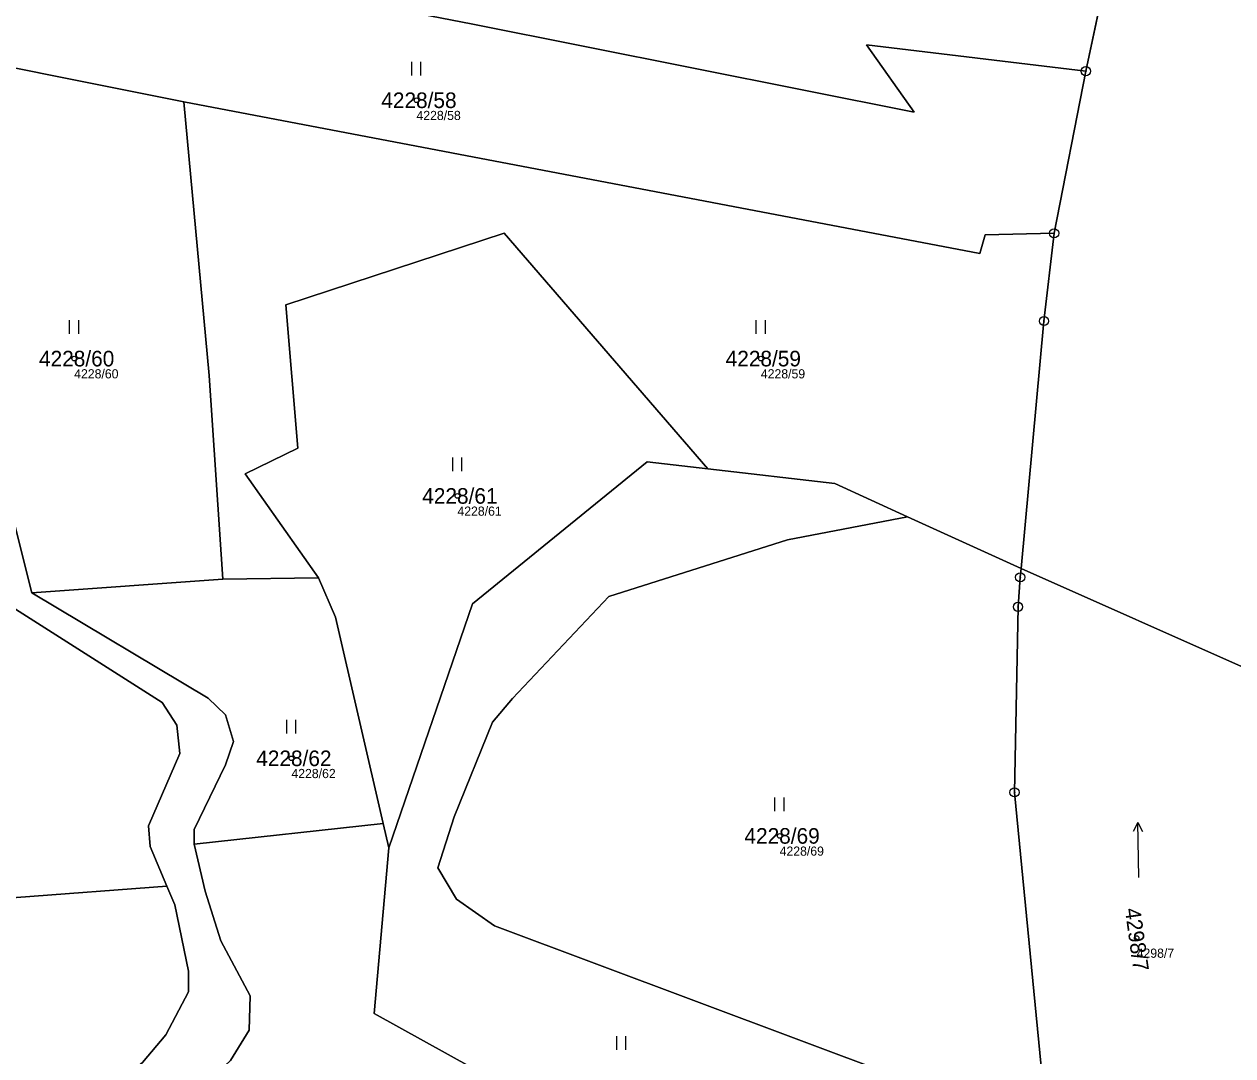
# Model space of a CAD drawing. Extents: x -739214 to -733252, y -1147612 to -1142842.
# Drawn here: x -736633.4 to -736501.5, y -1147005.3 to -1146892.7 of the extents above; entities that cross this region are included whole.
import ezdxf

# ---------------------------------------------------------------- set-up
doc = ezdxf.new("R2010")
doc.units = 0
for name, color, linetype in [('Definiční body', 7, 'Continuous'), ('Hranice parcel', 7, 'Continuous'), ('Parcelní čísla', 7, 'Continuous'), ('Polygon parcely', 7, 'Continuous'), ('Značky bodu BP', 7, 'Continuous'), ('Značky kultur', 7, 'Continuous')]:
    doc.layers.add(name, color=color, linetype=linetype)

msp = doc.modelspace()

# ---------------------------------------------------------------- linework, layer by layer
at = {"layer": 'Definiční body'}
for centre in [(-736590.57, -1146901.03), (-736627.93, -1146929.23), (-736552.98, -1146929.23), (-736586.1, -1146944.22), (-736604.22, -1146972.86), (-736550.93, -1146981.33), (-736511.96, -1146992.47)]:
    msp.add_circle(centre, 0.25, dxfattribs=at)
at = {"layer": 'Hranice parcel'}
for p, q in [((-736517.51, -1146897.85), (-736515.13, -1146886.74)), ((-736647.63, -1146894.86), (-736615.98, -1146901.19)), ((-736647.63, -1146894.86), (-736632.55, -1146954.81)), ((-736520.97, -1146915.55), (-736517.51, -1146897.85)), ((-736522.08, -1146925.13), (-736520.97, -1146915.55)), ((-736524.58, -1146952.15), (-736522.08, -1146925.13)), ((-736536.99, -1146946.49), (-736524.58, -1146952.15)), ((-736524.67, -1146953.1), (-736524.58, -1146952.15)), ((-736524.58, -1146952.15), (-736499.2, -1146963.41)), ((-736632.55, -1146954.81), (-736611.7, -1146953.32)), ((-736611.7, -1146953.32), (-736601.28, -1146953.16)), ((-736524.91, -1146956.33), (-736524.67, -1146953.1)), ((-736614.82, -1146982.23), (-736594.21, -1146979.96)), ((-736594.21, -1146979.96), (-736593.6, -1146982.62)), ((-736683.48, -1146991.77), (-736617.82, -1146986.8))]:
    msp.add_line(p, q, dxfattribs=at)
for points in [[(-736650.98, -1146879.81), (-736584.4, -1146892.72), (-736536.23, -1146902.34), (-736541.46, -1146894.97), (-736517.51, -1146897.85)], [(-736615.98, -1146901.19), (-736529.06, -1146917.76), (-736528.5, -1146915.71), (-736520.97, -1146915.55)], [(-736615.98, -1146901.19), (-736613.21, -1146931.07), (-736611.7, -1146953.32)], [(-736601.28, -1146953.16), (-736609.28, -1146941.8), (-736603.51, -1146939.01), (-736604.82, -1146923.37), (-736580.99, -1146915.55), (-736558.78, -1146941.26)], [(-736593.6, -1146982.62), (-736584.46, -1146955.99), (-736565.38, -1146940.49), (-736558.78, -1146941.26)], [(-736558.78, -1146941.26), (-736544.92, -1146942.87), (-736536.99, -1146946.49)], [(-736526.24, -1147029.92), (-736523.46, -1147018.59), (-736537.96, -1147007.66), (-736582.07, -1146991.16), (-736586.19, -1146988.23), (-736588.23, -1146984.8), (-736586.45, -1146979.24), (-736582.27, -1146968.91), (-736580.09, -1146966.32), (-736569.56, -1146955.19), (-736550.08, -1146949.03), (-736536.99, -1146946.49)], [(-736601.28, -1146953.16), (-736599.42, -1146957.44), (-736594.21, -1146979.96)], [(-736617.82, -1146986.8), (-736619.62, -1146982.49), (-736619.83, -1146980.24), (-736616.41, -1146972.34), (-736616.73, -1146969.24), (-736618.33, -1146966.78), (-736636.79, -1146955.05)], [(-736632.55, -1146954.81), (-736613.32, -1146966.31), (-736611.4, -1146968.13), (-736610.55, -1146971.01), (-736611.4, -1146973.57), (-736614.82, -1146980.62), (-736614.82, -1146982.23)], [(-736519.42, -1147028.13), (-736522.39, -1147006.49), (-736525.29, -1146976.58), (-736524.91, -1146956.33)], [(-736614.82, -1146982.23), (-736613.64, -1146987.35), (-736611.94, -1146992.8), (-736608.73, -1146998.79), (-736608.84, -1147002.52), (-736610.87, -1147005.84), (-736614.39, -1147009.15), (-736619.63, -1147012.67)], [(-736526.24, -1147029.92), (-736543.13, -1147034.89), (-736551.47, -1147024.95), (-736595.19, -1147000.7), (-736593.6, -1146982.62)], [(-736682.84, -1147023.82), (-736682.84, -1147019.33), (-736662.35, -1147022.82), (-736654.87, -1147023.03), (-736649.21, -1147023.14), (-736645.26, -1147021.43), (-736627.32, -1147011.71), (-736620.48, -1147006.05), (-736617.92, -1147003.06), (-736615.46, -1146998.36), (-736615.46, -1146996.11), (-736616.96, -1146988.85), (-736617.82, -1146986.8)]]:
    msp.add_lwpolyline(points, dxfattribs=at)
at = {"layer": 'Polygon parcely'}
for points in [[(-736499.4, -1146806.54), (-736502.31, -1146821.26), (-736503.79, -1146829.68), (-736506.23, -1146840.38), (-736508.42, -1146852.03), (-736508.96, -1146854.94), (-736512.68, -1146874.77), (-736515.13, -1146886.74), (-736517.51, -1146897.85), (-736520.97, -1146915.55), (-736522.08, -1146925.13), (-736524.58, -1146952.15), (-736499.2, -1146963.41)], [(-736650.89, -1147030.79), (-736631.91, -1147019.83), (-736619.63, -1147012.67), (-736614.39, -1147009.15), (-736610.87, -1147005.84), (-736608.84, -1147002.52), (-736608.73, -1146998.79), (-736611.94, -1146992.8), (-736613.64, -1146987.35), (-736614.82, -1146982.23), (-736614.82, -1146980.62), (-736611.4, -1146973.57), (-736610.55, -1146971.01), (-736611.4, -1146968.13), (-736613.32, -1146966.31), (-736632.55, -1146954.81), (-736647.63, -1146894.86)], [(-736636.79, -1146955.05), (-736618.33, -1146966.78), (-736616.73, -1146969.24), (-736616.41, -1146972.34), (-736619.83, -1146980.24), (-736619.62, -1146982.49), (-736617.82, -1146986.8), (-736616.96, -1146988.85), (-736615.46, -1146996.11), (-736615.46, -1146998.36), (-736617.92, -1147003.06), (-736620.48, -1147006.05), (-736627.32, -1147011.71), (-736645.26, -1147021.43)]]:
    msp.add_lwpolyline(points, dxfattribs=at)
for points in [[(-736541.46, -1146894.97), (-736517.51, -1146897.85), (-736515.13, -1146886.74), (-736545.6, -1146882.8), (-736545.28, -1146887.5), (-736651.4, -1146863.79), (-736654.82, -1146866.14), (-736650.98, -1146879.81), (-736584.4, -1146892.72), (-736536.23, -1146902.34)], [(-736520.97, -1146915.55), (-736517.51, -1146897.85), (-736541.46, -1146894.97), (-736536.23, -1146902.34), (-736584.4, -1146892.72), (-736650.98, -1146879.81), (-736647.63, -1146894.86), (-736615.98, -1146901.19), (-736529.06, -1146917.76), (-736528.5, -1146915.71)], [(-736632.55, -1146954.81), (-736611.7, -1146953.32), (-736613.21, -1146931.07), (-736615.98, -1146901.19), (-736647.63, -1146894.86)], [(-736609.28, -1146941.8), (-736603.51, -1146939.01), (-736604.82, -1146923.37), (-736580.99, -1146915.55), (-736558.78, -1146941.26), (-736544.92, -1146942.87), (-736536.99, -1146946.49), (-736524.58, -1146952.15), (-736522.08, -1146925.13), (-736520.97, -1146915.55), (-736528.5, -1146915.71), (-736529.06, -1146917.76), (-736615.98, -1146901.19), (-736613.21, -1146931.07), (-736611.7, -1146953.32), (-736601.28, -1146953.16)], [(-736593.6, -1146982.62), (-736584.46, -1146955.99), (-736565.38, -1146940.49), (-736558.78, -1146941.26), (-736580.99, -1146915.55), (-736604.82, -1146923.37), (-736603.51, -1146939.01), (-736609.28, -1146941.8), (-736601.28, -1146953.16), (-736599.42, -1146957.44), (-736594.21, -1146979.96)], [(-736550.08, -1146949.03), (-736536.99, -1146946.49), (-736544.92, -1146942.87), (-736558.78, -1146941.26), (-736565.38, -1146940.49), (-736584.46, -1146955.99), (-736593.6, -1146982.62), (-736595.19, -1147000.7), (-736551.47, -1147024.95), (-736543.13, -1147034.89), (-736526.24, -1147029.92), (-736523.46, -1147018.59), (-736537.96, -1147007.66), (-736582.07, -1146991.16), (-736586.19, -1146988.23), (-736588.23, -1146984.8), (-736586.45, -1146979.24), (-736582.27, -1146968.91), (-736580.09, -1146966.32), (-736569.56, -1146955.19)], [(-736522.39, -1147006.49), (-736525.29, -1146976.58), (-736524.91, -1146956.33), (-736524.67, -1146953.1), (-736524.58, -1146952.15), (-736536.99, -1146946.49), (-736550.08, -1146949.03), (-736569.56, -1146955.19), (-736580.09, -1146966.32), (-736582.27, -1146968.91), (-736586.45, -1146979.24), (-736588.23, -1146984.8), (-736586.19, -1146988.23), (-736582.07, -1146991.16), (-736537.96, -1147007.66), (-736523.46, -1147018.59), (-736526.24, -1147029.92), (-736519.42, -1147028.13)], [(-736494.33, -1147023.53), (-736494.71, -1147021.94), (-736495.58, -1147015.8), (-736496.09, -1147011.66), (-736497.7, -1146998.58), (-736498.47, -1146992.33), (-736498.55, -1146990.15), (-736498.76, -1146984.58), (-736498.98, -1146978.47), (-736499.39, -1146967.39), (-736499.2, -1146963.41), (-736524.58, -1146952.15), (-736524.67, -1146953.1), (-736524.91, -1146956.33), (-736525.29, -1146976.58), (-736522.39, -1147006.49), (-736519.42, -1147028.13)], [(-736611.4, -1146968.13), (-736610.55, -1146971.01), (-736611.4, -1146973.57), (-736614.82, -1146980.62), (-736614.82, -1146982.23), (-736594.21, -1146979.96), (-736599.42, -1146957.44), (-736601.28, -1146953.16), (-736611.7, -1146953.32), (-736632.55, -1146954.81), (-736613.32, -1146966.31)], [(-736618.33, -1146966.78), (-736636.79, -1146955.05), (-736681.77, -1146958.44), (-736680.49, -1146962.71), (-736678.78, -1146976.81), (-736683.48, -1146991.77), (-736617.82, -1146986.8), (-736619.62, -1146982.49), (-736619.83, -1146980.24), (-736616.41, -1146972.34), (-736616.73, -1146969.24)], [(-736611.94, -1146992.8), (-736608.73, -1146998.79), (-736608.84, -1147002.52), (-736610.87, -1147005.84), (-736614.39, -1147009.15), (-736619.63, -1147012.67), (-736573.69, -1147038.14), (-736567.56, -1147029.64), (-736546.33, -1147036.46), (-736541.21, -1147044.3), (-736534.23, -1147045.3), (-736518.52, -1147034.68), (-736519.42, -1147028.13), (-736526.24, -1147029.92), (-736543.13, -1147034.89), (-736551.47, -1147024.95), (-736595.19, -1147000.7), (-736593.6, -1146982.62), (-736594.21, -1146979.96), (-736614.82, -1146982.23), (-736613.64, -1146987.35)], [(-736615.46, -1146998.36), (-736615.46, -1146996.11), (-736616.96, -1146988.85), (-736617.82, -1146986.8), (-736683.48, -1146991.77), (-736694.8, -1147022.75), (-736685.83, -1147023.18), (-736682.84, -1147023.82), (-736682.84, -1147019.33), (-736662.35, -1147022.82), (-736654.87, -1147023.03), (-736649.21, -1147023.14), (-736645.26, -1147021.43), (-736627.32, -1147011.71), (-736620.48, -1147006.05), (-736617.92, -1147003.06)]]:
    msp.add_lwpolyline(points, close=True, dxfattribs=at)
at = {"layer": 'Značky bodu BP'}
for centre, radius in [((-736517.51, -1146897.85), 0.5), ((-736517.51, -1146897.85), 0.0303), ((-736520.97, -1146915.55), 0.5), ((-736520.97, -1146915.55), 0.0303), ((-736522.08, -1146925.13), 0.5), ((-736522.08, -1146925.13), 0.0303), ((-736524.67, -1146953.1), 0.5), ((-736524.67, -1146953.1), 0.0303), ((-736524.91, -1146956.33), 0.5), ((-736524.91, -1146956.33), 0.0303), ((-736525.29, -1146976.58), 0.5), ((-736525.29, -1146976.58), 0.0303)]:
    msp.add_circle(centre, radius, dxfattribs=at)
at = {"layer": 'Značky kultur'}
for p, q in [((-736591.08, -1146898.33), (-736591.08, -1146896.83)), ((-736590.08, -1146898.33), (-736590.08, -1146896.83)), ((-736628.44, -1146926.53), (-736628.44, -1146925.03)), ((-736627.44, -1146926.53), (-736627.44, -1146925.03)), ((-736553.49, -1146926.53), (-736553.49, -1146925.03)), ((-736552.49, -1146926.53), (-736552.49, -1146925.03)), ((-736586.61, -1146941.52), (-736586.61, -1146940.02)), ((-736585.61, -1146941.52), (-736585.61, -1146940.02)), ((-736604.73, -1146970.16), (-736604.73, -1146968.66)), ((-736603.73, -1146970.16), (-736603.73, -1146968.66)), ((-736551.44, -1146978.63), (-736551.44, -1146977.13)), ((-736550.44, -1146978.63), (-736550.44, -1146977.13)), ((-736511.84, -1146979.87), (-736512.33, -1146980.86)), ((-736511.74, -1146985.87), (-736511.84, -1146979.87)), ((-736511.84, -1146979.87), (-736511.33, -1146980.84)), ((-736568.71, -1147004.68), (-736568.71, -1147003.18)), ((-736567.71, -1147004.68), (-736567.71, -1147003.18))]:
    msp.add_line(p, q, dxfattribs=at)

# ---------------------------------------------------------------- texts
at = {"layer": 'Definiční body'}
for s, p in [('4228/58', (-736590.57, -1146903.19)), ('4228/60', (-736627.93, -1146931.39)), ('4228/59', (-736552.98, -1146931.39)), ('4228/61', (-736586.1, -1146946.38)), ('4228/62', (-736604.22, -1146975.02)), ('4228/69', (-736550.93, -1146983.49)), ('4298/7', (-736511.96, -1146994.63))]:
    msp.add_text(s, height=1, dxfattribs=at).set_placement(p)
at = {"layer": 'Parcelní čísla'}
for s, p in [('4228/58', (-736594.41, -1146901.88)), ('4228/60', (-736631.77, -1146930.08)), ('4228/59', (-736556.82, -1146930.08)), ('4228/61', (-736589.94, -1146945.07)), ('4228/62', (-736608.06, -1146973.71)), ('4228/69', (-736554.77, -1146982.18))]:
    msp.add_text(s, height=1.7, dxfattribs=at).set_placement(p)
msp.add_text('4298/7', height=1.7, rotation=278, dxfattribs=at).set_placement((-736513.26, -1146989.31))

doc.saveas('drawing.dxf')
